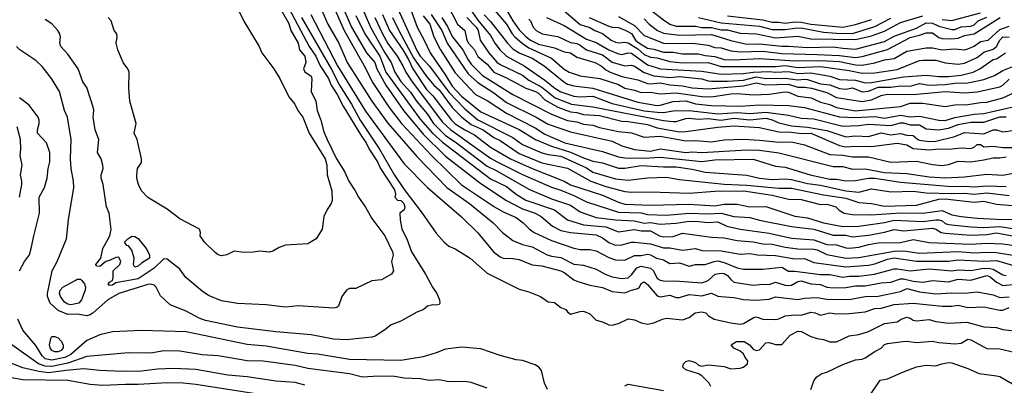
# Model space of a CAD drawing. Header units: metres. Extents: x -51132 to -49532, y -231222 to -229437.
# Tile 480 of 656: x -49804 to -49650, y -230477 to -230420. Entities that reach past the tile are written whole.
import ezdxf

# ---------------------------------------------------------------- set-up
doc = ezdxf.new("R2010")
doc.units = ezdxf.units.M
for name, color, linetype in [('CONTOUR_HALF', 8, 'Continuous'), ('CONTOUR_INDEX', 1, 'Continuous'), ('CONTOUR_INTER', 3, 'Continuous')]:
    doc.layers.add(name, color=color, linetype=linetype)

msp = doc.modelspace()

# ---------------------------------------------------------------- linework, layer by layer
at = {"layer": 'CONTOUR_HALF'}
for points, elevation in [([(-49754.19, -230416.76), (-49752.29, -230421.26), (-49749.91, -230425.26), (-49748.62, -230426.76), (-49748.32, -230427.76), (-49746.92, -230430.26), (-49744.17, -230434.26), (-49741.08, -230437.95), (-49737.58, -230441.33), (-49732.08, -230445.61), (-49728.08, -230448.27), (-49725.58, -230449.56), (-49723.58, -230450.26), (-49722.66, -230450.76), (-49720.91, -230452.26), (-49719.58, -230452.93), (-49718.08, -230453.27), (-49714.08, -230453.64), (-49713.08, -230454.11), (-49712.08, -230454.82), (-49711.08, -230455.21), (-49710.08, -230455.2), (-49708.58, -230454.77), (-49708.08, -230454.79), (-49705.58, -230455.04), (-49703.58, -230455.63), (-49702.58, -230455.63), (-49700.58, -230456.01), (-49698.58, -230455.77), (-49697.58, -230456.08), (-49694.58, -230456.11), (-49691.58, -230456.64), (-49690.08, -230456.55), (-49688.91, -230456.76), (-49686.08, -230456.83), (-49683.08, -230457.35), (-49681.58, -230457.32), (-49680.08, -230457.92), (-49675.08, -230458.62), (-49671.58, -230458.35), (-49670.58, -230458.14), (-49668.58, -230457.39), (-49667.58, -230457.21), (-49664.08, -230457.75), (-49659.08, -230457.73), (-49657.58, -230457.53), (-49653.58, -230457.75), (-49651.58, -230457.64), (-49648.58, -230458.5)], 76.5), ([(-49763.74, -230417.76), (-49762.08, -230420.66), (-49761.73, -230421.76), (-49760.62, -230423.76), (-49760.37, -230424.76), (-49759.56, -230425.76), (-49759.4, -230426.76), (-49759.75, -230427.76), (-49759.58, -230428.19), (-49758.58, -230428.87), (-49758.49, -230429.26), (-49758.57, -230431.26), (-49757.87, -230432.76), (-49757.65, -230434.26), (-49757.04, -230435.76), (-49756.58, -230437.55), (-49756.08, -230438.76), (-49754.61, -230441.76), (-49753.39, -230443.76), (-49752.68, -230445.26), (-49751.7, -230446.76), (-49751.2, -230447.76), (-49750.08, -230449.31), (-49749.08, -230451.1), (-49747.08, -230453.76), (-49745.86, -230456.26), (-49745.79, -230456.76), (-49746.02, -230457.76), (-49745.7, -230459.26), (-49746.01, -230459.76), (-49747.58, -230460.63), (-49749.08, -230460.77), (-49751.58, -230461.99), (-49752.58, -230461.98), (-49753.05, -230462.26), (-49753.79, -230463.26), (-49754.32, -230464.76), (-49754.58, -230464.94), (-49755.08, -230465.03), (-49760.58, -230464.69), (-49762.58, -230464.9), (-49765.58, -230464.51), (-49770.08, -230464.34), (-49772.58, -230463.9), (-49774.58, -230463.06), (-49775.58, -230462.41), (-49778.16, -230460.26), (-49779.08, -230459), (-49781.08, -230457.39), (-49781.58, -230457.38), (-49783.08, -230458.84), (-49785.58, -230460.49), (-49789.08, -230461.11), (-49789.58, -230461.48), (-49790.08, -230461.5), (-49790.24, -230461.26), (-49790.08, -230461.02), (-49789.58, -230460.76), (-49789.46, -230460.26), (-49789.5, -230459.26), (-49788.43, -230458.26), (-49788.3, -230457.76), (-49788.58, -230457.12), (-49789.08, -230457.13), (-49790.08, -230457.64), (-49790.64, -230457.76), (-49791.58, -230458.58), (-49792.08, -230458.51), (-49792.18, -230458.26), (-49791.41, -230457.26), (-49791.11, -230455.76), (-49789.98, -230453.76), (-49789.79, -230452.76), (-49790.1, -230450.26), (-49790.5, -230449.26), (-49791.07, -230445.76), (-49791.36, -230444.76), (-49791.37, -230444.26), (-49791.03, -230443.26), (-49791.08, -230442.76), (-49791.36, -230441.76), (-49791.91, -230440.76), (-49791.72, -230438.76), (-49792.29, -230437.26), (-49792.6, -230435.26), (-49792.5, -230434.26), (-49792.58, -230433.88), (-49793.58, -230430.63), (-49794.2, -230429.76), (-49794.93, -230427.76), (-49796.58, -230425.44), (-49797.63, -230424.26), (-49797.8, -230423.76), (-49797.71, -230422.76), (-49797.83, -230422.26), (-49798.14, -230421.76), (-49799.08, -230420.74), (-49800.08, -230420.07)], 79.5), ([(-49757.09, -230418.26), (-49755.97, -230420.76), (-49754.28, -230423.76), (-49752.93, -230426.76), (-49749.09, -230432.76), (-49746.58, -230436.21), (-49742.08, -230441.42), (-49737.38, -230446.26), (-49733.84, -230448.76), (-49730.14, -230451.76), (-49728.69, -230453.26), (-49727.08, -230454.51), (-49725.58, -230455.15), (-49724.08, -230455.49), (-49721.73, -230456.76), (-49721.08, -230456.97), (-49719.58, -230457.13), (-49717.58, -230458.2), (-49716.08, -230458.37), (-49714.08, -230458.98), (-49712.7, -230459.76), (-49711.58, -230460.18), (-49710.08, -230460.45), (-49709.08, -230460.3), (-49708.58, -230459.87), (-49707.75, -230458.76), (-49707.08, -230458.52), (-49705.58, -230458.81), (-49705.12, -230459.26), (-49704.58, -230460.44), (-49704.08, -230460.7), (-49703.58, -230460.78), (-49701.08, -230460.82), (-49697.58, -230461.08), (-49696.6, -230460.76), (-49695.48, -230459.76), (-49694.58, -230459.62), (-49694.08, -230459.65), (-49693.58, -230459.94), (-49693.08, -230460.61), (-49692.58, -230461.02), (-49689.58, -230461.45), (-49688.08, -230461.29), (-49687.08, -230461.35), (-49686.08, -230460.98), (-49684.58, -230461.48), (-49684.08, -230461.52), (-49683.58, -230461.45), (-49682.58, -230460.91), (-49682.08, -230460.81), (-49680.58, -230461.24), (-49679.08, -230461.37), (-49678.08, -230461.78), (-49677.08, -230461.87), (-49675.08, -230461.85), (-49673.58, -230461.55), (-49672.08, -230461.58), (-49669.58, -230461.09), (-49668.08, -230460.98), (-49666.58, -230460.5), (-49666.08, -230460.48), (-49664.58, -230460.82), (-49663.08, -230460.98), (-49661.58, -230460.73), (-49659.08, -230460.95), (-49657.58, -230460.52), (-49655.58, -230460.7), (-49653.08, -230459.95), (-49652.58, -230460.15), (-49651.58, -230461.01), (-49650.58, -230461.52), (-49648.58, -230461.29)], 77.5), ([(-49750.82, -230417.76), (-49749.33, -230421.26), (-49747.08, -230425.22), (-49746.06, -230426.76), (-49745.51, -230428.26), (-49744.58, -230429.7), (-49743.08, -230431.39), (-49742.12, -230432.76), (-49740.47, -230434.76), (-49739.46, -230436.26), (-49737.58, -230438.12), (-49736.08, -230439.11), (-49731.08, -230442.93), (-49729.58, -230443.63), (-49724.58, -230446.5), (-49721.08, -230448.01), (-49718.08, -230449.02), (-49716.58, -230450.01), (-49714.08, -230450.9), (-49711.08, -230451.3), (-49708.08, -230451.45), (-49706.58, -230451.8), (-49705.58, -230451.7), (-49704.08, -230451.94), (-49701.58, -230451.8), (-49699.58, -230451.5), (-49698.08, -230451.52), (-49696.58, -230451.71), (-49695.08, -230451.58), (-49693.7, -230452.26), (-49691.58, -230452.76), (-49687.08, -230453.38), (-49683.58, -230454.16), (-49680.08, -230454.42), (-49678.08, -230455.14), (-49676.58, -230455.16), (-49675.08, -230455.66), (-49674.58, -230455.71), (-49673.08, -230455.57), (-49671.58, -230455.12), (-49670.08, -230454.89), (-49666.58, -230454.84), (-49664.58, -230454.34), (-49662.08, -230454.82), (-49655.58, -230455.06), (-49653.08, -230454.92), (-49650.58, -230455.02), (-49645.58, -230455.76)], 75.5), ([(-49745.55, -230417.26), (-49742.08, -230424.87), (-49741.58, -230425.78), (-49740.08, -230427.34), (-49737.08, -230431.38), (-49734.58, -230433.98), (-49732.58, -230435.67), (-49727.08, -230438.44), (-49725.58, -230439.54), (-49722.58, -230440.85), (-49721.58, -230441.11), (-49719.58, -230441.37), (-49715.58, -230443.18), (-49714.58, -230443.83), (-49711.08, -230444.87), (-49709.08, -230445.11), (-49706.08, -230444.73), (-49703.08, -230444.62), (-49701.08, -230445.01), (-49694.08, -230445.72), (-49690.58, -230445.89), (-49685.58, -230446.37), (-49683.58, -230446.34), (-49678.58, -230447.4), (-49675.08, -230447.88), (-49673.08, -230448.56), (-49671.08, -230448.72), (-49669.08, -230449.15), (-49664.08, -230448.99), (-49660.58, -230448.08), (-49659.58, -230448.01), (-49655.08, -230448.54), (-49653.58, -230448.39), (-49651.58, -230448.82), (-49649.08, -230449.04)], 73.5), ([(-49728.57, -230417.76), (-49727.08, -230420.26), (-49726.08, -230421.68), (-49725.02, -230422.76), (-49724.35, -230423.26), (-49723.08, -230423.88), (-49720.58, -230424.46), (-49719.08, -230425.09), (-49718.08, -230425.23), (-49717.08, -230425.94), (-49714.29, -230426.76), (-49713.31, -230427.26), (-49712.58, -230427.87), (-49711.87, -230428.26), (-49710.08, -230428.94), (-49707.58, -230429.45), (-49706.08, -230430), (-49705.58, -230430.07), (-49704.08, -230429.91), (-49702.58, -230430.25), (-49700.58, -230430.39), (-49699.08, -230430.69), (-49696.58, -230430.85), (-49691.08, -230430.39), (-49689.08, -230429.94), (-49687.58, -230430.21), (-49684.08, -230430.15), (-49682.58, -230430.61), (-49681.58, -230430.58), (-49680.47, -230430.76), (-49678.08, -230431.45), (-49676.58, -230432.23), (-49672.58, -230432.83), (-49671.08, -230432.58), (-49669.58, -230431.91), (-49668.58, -230431.68), (-49664.58, -230431.76), (-49659.58, -230431.26), (-49656.58, -230431.49), (-49654.58, -230431.35), (-49651.08, -230430.53), (-49650.58, -230430.31), (-49649.58, -230429.35)], 68.5), ([(-49760.08, -230419.76), (-49755.46, -230427.76), (-49754.17, -230430.26), (-49752.3, -230433.26), (-49750.94, -230435.76), (-49747.9, -230440.26), (-49745.58, -230444.34), (-49744.08, -230446.56), (-49741.24, -230450.26), (-49739.08, -230453.36), (-49737.83, -230454.76), (-49737.08, -230455.4), (-49736.08, -230455.8), (-49733.75, -230457.26), (-49731.08, -230459.6), (-49726.08, -230462.07), (-49724.58, -230462.49), (-49722.77, -230463.26), (-49721.58, -230464.08), (-49720.58, -230464.19), (-49719.58, -230464.96), (-49718.84, -230465.26), (-49718.58, -230465.64), (-49718.08, -230466), (-49716.58, -230465.56), (-49716.08, -230465.54), (-49715.08, -230465.94), (-49714.08, -230466.94), (-49713.08, -230467.17), (-49712.08, -230467.63), (-49711.58, -230467.7), (-49710.58, -230467.44), (-49709.08, -230466.73), (-49708.08, -230466.87), (-49707.08, -230467.32), (-49706.08, -230467.55), (-49705.08, -230467.36), (-49703.73, -230466.76), (-49703.08, -230466.64), (-49700.58, -230466.9), (-49699.58, -230466.51), (-49698.62, -230465.76), (-49697.58, -230465.63), (-49696.98, -230465.76), (-49696.55, -230466.26), (-49695.64, -230466.76), (-49693.08, -230467.35), (-49691.58, -230467.53), (-49691.08, -230467.47), (-49689.58, -230466.54), (-49689.08, -230466.4), (-49688.08, -230466.76), (-49686.08, -230466.8), (-49685.58, -230466.7), (-49684.58, -230466.23), (-49683.08, -230466.08), (-49682.08, -230466.16), (-49680.58, -230465.67), (-49679.9, -230465.76), (-49679.08, -230466.14), (-49677.58, -230465.8), (-49676.58, -230465.94), (-49674.58, -230465.87), (-49672.08, -230465.61), (-49670.58, -230465.12), (-49669.58, -230465.05), (-49667.58, -230464.46), (-49664.58, -230464.3), (-49660.08, -230464.75), (-49658.58, -230464.75), (-49657.58, -230464.57), (-49656.08, -230464.94), (-49653.58, -230464.86), (-49651.08, -230465.39), (-49650.58, -230465.38), (-49649.58, -230464.94)], 78.5), ([(-49747.43, -230419.26), (-49746.32, -230421.76), (-49744.28, -230424.76), (-49743.37, -230426.26), (-49742.71, -230427.76), (-49740.58, -230430.97), (-49739.58, -230431.97), (-49736.67, -230435.76), (-49736.08, -230436.32), (-49734.58, -230437.26), (-49733.08, -230438.01), (-49730.58, -230439.94), (-49727.44, -230441.76), (-49724.08, -230443.29), (-49719.08, -230445.25), (-49718.08, -230445.82), (-49713.08, -230447.44), (-49710.58, -230448.52), (-49709.58, -230448.83), (-49705.58, -230448.99), (-49699.58, -230448.85), (-49695.58, -230449.09), (-49694.08, -230448.84), (-49692.08, -230448.83), (-49690.08, -230449.26), (-49687.58, -230449.18), (-49683.08, -230450.69), (-49681.08, -230450.95), (-49678.58, -230451.73), (-49675.58, -230452.3), (-49673.08, -230452.29), (-49669.08, -230451.72), (-49667.58, -230451.33), (-49663.08, -230451.56), (-49661.08, -230451.26), (-49660.58, -230451.26), (-49660.08, -230451.44), (-49659.58, -230451.83), (-49659.08, -230452.03), (-49655.58, -230452.38), (-49653.58, -230452.47), (-49651.08, -230452.34), (-49649.08, -230452.61)], 74.5), ([(-49741.08, -230419.45), (-49740.06, -230420.76), (-49739.43, -230422.76), (-49738.39, -230424.76), (-49736.08, -230428.37), (-49732.93, -230431.76), (-49731.08, -230432.7), (-49728.08, -230434.65), (-49723.58, -230436.94), (-49722.08, -230437.91), (-49718.97, -230439.26), (-49713.08, -230440.62), (-49710.58, -230441.44), (-49709.58, -230441.59), (-49706.58, -230441.69), (-49704.08, -230441.52), (-49697.58, -230442.17), (-49695.58, -230441.94), (-49689.58, -230441.84), (-49686.08, -230442.89), (-49684.58, -230443.08), (-49680.67, -230444.26), (-49677.58, -230444.94), (-49676.58, -230444.94), (-49675.08, -230445.18), (-49673.58, -230445.17), (-49671.58, -230444.8), (-49670.58, -230444.79), (-49666.58, -230445.4), (-49658.58, -230446.11), (-49656.58, -230446.04), (-49655.08, -230446.15), (-49653.08, -230446), (-49650.08, -230446.08)], 72.5), ([(-49738.2, -230419.76), (-49737.25, -230421.26), (-49736.58, -230422.68), (-49734.92, -230424.76), (-49734.08, -230426.34), (-49733.58, -230427.01), (-49731.84, -230428.76), (-49727.08, -230431.72), (-49721.08, -230434.81), (-49718.58, -230435.8), (-49717.08, -230436.02), (-49716.08, -230436.35), (-49714.58, -230436.51), (-49713.58, -230436.91), (-49710.58, -230437.53), (-49708.58, -230437.7), (-49706.58, -230438.37), (-49704.08, -230438.22), (-49700.08, -230438.95), (-49698.58, -230438.89), (-49696.08, -230439.13), (-49694.08, -230438.82), (-49691.08, -230438.71), (-49688.58, -230438.84), (-49685.58, -230439.18), (-49683.58, -230439.13), (-49681.58, -230439.59), (-49677.58, -230441.12), (-49675.58, -230441.21), (-49674.08, -230441.47), (-49671.58, -230441.48), (-49668.08, -230442.28), (-49664.08, -230442.14), (-49661.58, -230442.66), (-49660.08, -230442.82), (-49659.08, -230442.68), (-49657.58, -230442.16), (-49655.58, -230442.22), (-49653.58, -230441.95), (-49652.08, -230441.61), (-49651.08, -230441.62), (-49650.08, -230441.45)], 71.5), ([(-49734.26, -230419.76), (-49732.81, -230421.26), (-49732.5, -230421.76), (-49732.18, -230423.26), (-49730.83, -230425.26), (-49729.58, -230426.72), (-49729.08, -230427.05), (-49725.58, -230428.74), (-49724.58, -230429.5), (-49722.58, -230430.6), (-49720.49, -230432.26), (-49717.92, -230433.26), (-49714.58, -230433.68), (-49703.58, -230435.78), (-49702.08, -230435.94), (-49701.58, -230435.96), (-49700.08, -230435.47), (-49699.58, -230435.45), (-49698.08, -230435.61), (-49696.58, -230435.5), (-49694.58, -230435.73), (-49692.58, -230435.43), (-49690.08, -230435.7), (-49687.58, -230435.41), (-49686.58, -230435.69), (-49685.58, -230436.15), (-49683.58, -230436.61), (-49681.08, -230436.83), (-49678.08, -230437.35), (-49675.08, -230438.36), (-49673.58, -230438.18), (-49671.58, -230438.28), (-49669.58, -230437.72), (-49668.08, -230438.02), (-49666.58, -230437.8), (-49665.58, -230438.08), (-49664.58, -230438.13), (-49663.89, -230438.76), (-49663.58, -230438.88), (-49662.08, -230439.06), (-49661.08, -230439.02), (-49658.08, -230438.28), (-49656.58, -230437.66), (-49653.58, -230437.86), (-49652.08, -230437.25), (-49651.58, -230437.26), (-49650.58, -230437.58), (-49649.08, -230437.35)], 70.5), ([(-49731.58, -230419.33), (-49730.58, -230420.36), (-49727.9, -230423.76), (-49727.08, -230424.6), (-49726.08, -230425.23), (-49724.08, -230426.09), (-49722.19, -230427.26), (-49719.15, -230429.76), (-49718.58, -230430.11), (-49717.58, -230430.41), (-49714.58, -230430.77), (-49707.58, -230432.92), (-49704.58, -230433.43), (-49704.08, -230433.4), (-49702.08, -230432.85), (-49700.08, -230432.72), (-49698.58, -230433.21), (-49696.08, -230433.46), (-49691.58, -230433.56), (-49688.58, -230433.34), (-49684.08, -230433.48), (-49681.58, -230433.76), (-49676.08, -230435.23), (-49673.58, -230435.34), (-49670.58, -230435.18), (-49669.08, -230435.42), (-49666.58, -230434.94), (-49665.08, -230435.21), (-49663.58, -230435.13), (-49660.58, -230435.74), (-49659.58, -230435.78), (-49658.08, -230435.35), (-49655.08, -230434.81), (-49653.58, -230434.72), (-49648.58, -230433.54)], 69.5), ([(-49721.82, -230419.76), (-49719.08, -230421), (-49715.58, -230423.09), (-49714.08, -230423.61), (-49712.08, -230424.79), (-49710.58, -230425.39), (-49710.08, -230425.5), (-49709.08, -230425.24), (-49708.58, -230425.3), (-49706.08, -230427.1), (-49704.05, -230427.76), (-49697.58, -230428.1), (-49694.58, -230428.58), (-49691.08, -230428.49), (-49689.58, -230428.24), (-49687.08, -230428.16), (-49686.08, -230428.27), (-49684.08, -230428.17), (-49682.58, -230428.49), (-49680.58, -230428.36), (-49677.58, -230428.89), (-49676.08, -230429.42), (-49673.58, -230429.49), (-49672.08, -230429.91), (-49671.08, -230429.85), (-49666.08, -230428.96), (-49662.58, -230428.72), (-49660.58, -230428.94), (-49659.08, -230428.93), (-49657.08, -230428.72), (-49655.22, -230428.26), (-49654.16, -230427.76), (-49652.08, -230426.3), (-49651.58, -230426.17), (-49650.19, -230425.26)], 67.5), ([(-49715.16, -230419.76), (-49712.08, -230421.09), (-49711.58, -230421.25), (-49710.58, -230421.27), (-49709.43, -230421.76), (-49708.58, -230422.25), (-49707.93, -230423.26), (-49707.58, -230423.6), (-49706.08, -230424.53), (-49705.08, -230424.67), (-49703.58, -230425.16), (-49702.08, -230425.13), (-49700.58, -230425.39), (-49698.08, -230425.39), (-49697.08, -230425.66), (-49695.58, -230425.81), (-49694.08, -230426.29), (-49692.58, -230426.33), (-49688.58, -230426.11), (-49683.08, -230426.49), (-49679.08, -230426.45), (-49676.08, -230426.62), (-49673.58, -230427.11), (-49672.58, -230427.16), (-49670.58, -230426.81), (-49669.08, -230426.33), (-49667.58, -230426.13), (-49665.58, -230425), (-49662.58, -230424.44), (-49661.58, -230424.44), (-49660.08, -230424.78), (-49658.08, -230424.64), (-49656.58, -230424.75), (-49656.08, -230424.6), (-49655.08, -230424.22), (-49654.08, -230423.47), (-49652.86, -230423.26), (-49651.08, -230421.61), (-49649.58, -230421.06)], 66.5), ([(-49706.58, -230419.94), (-49705.83, -230420.76), (-49704.53, -230421.76), (-49703.58, -230422.18), (-49701.08, -230422.49), (-49696.08, -230422.41), (-49693.08, -230423.33), (-49690.58, -230423.89), (-49688.58, -230423.83), (-49685.08, -230424.23), (-49684.08, -230424.19), (-49681.08, -230424.4), (-49677.08, -230424.31), (-49675.58, -230424.54), (-49673.58, -230424.65), (-49669.08, -230423.47), (-49667.58, -230422.62), (-49664.08, -230421.4), (-49662.58, -230420.58), (-49661.58, -230420.6), (-49660.58, -230421.07), (-49658.58, -230421.6), (-49658.08, -230421.58), (-49657.08, -230421.2), (-49655.58, -230421.1), (-49655.08, -230420.86), (-49654.42, -230420.26), (-49653.08, -230419.7)], 65.5), ([(-49698.12, -230419.76), (-49694.58, -230420.56), (-49688.58, -230421.06), (-49686.58, -230421.58), (-49684.58, -230421.61), (-49683.08, -230421.38), (-49682.08, -230421.37), (-49678.58, -230422.02), (-49676.58, -230422.2), (-49674.08, -230422.24), (-49670.58, -230421.14), (-49668.08, -230419.83)], 64.5), ([(-49804.1, -230459.26), (-49803.34, -230457.76), (-49802.57, -230456.76), (-49802.27, -230455.76), (-49801.89, -230453.76), (-49800.99, -230450.26), (-49801.05, -230447.76), (-49800.2, -230446.26), (-49799.77, -230444.76), (-49799.61, -230443.26), (-49799.37, -230442.26), (-49799.38, -230440.76), (-49799.9, -230439.26), (-49801.28, -230437.76), (-49801.32, -230437.26), (-49801.05, -230436.26), (-49801.03, -230435.76), (-49801.18, -230435.26), (-49802.58, -230433.38), (-49804.12, -230432.26)], 78.5), ([(-49795.44, -230460.76), (-49795.08, -230460.55), (-49794.58, -230460.54), (-49794.35, -230460.76), (-49793.97, -230461.26), (-49793.8, -230461.76), (-49793.88, -230462.26), (-49794.43, -230463.76), (-49794.82, -230464.26), (-49796.08, -230464.52), (-49796.58, -230464.44), (-49797.08, -230464.14), (-49797.73, -230463.26), (-49797.85, -230462.76), (-49797.75, -230462.26), (-49797.33, -230461.76), (-49795.44, -230460.76)], 79.5), ([(-49721.7, -230477.76), (-49722.17, -230476.76), (-49722.63, -230474.76), (-49723.01, -230474.26), (-49723.58, -230473.87), (-49725.58, -230473.21), (-49726.58, -230473.09), (-49729.08, -230472.46), (-49732.08, -230471.38), (-49735.08, -230471.15), (-49737.58, -230471.43), (-49739.08, -230472.03), (-49741.08, -230472.64), (-49744.58, -230473.24), (-49752.58, -230473.07), (-49757.58, -230472.24), (-49759.08, -230472.14), (-49765.58, -230470.99), (-49768.58, -230470.73), (-49778.08, -230468.73), (-49785.08, -230468.52), (-49789.58, -230468.72), (-49791.58, -230469.21), (-49793.58, -230470.1), (-49796.08, -230472.26), (-49797.04, -230472.76), (-49799.08, -230473.18), (-49800.08, -230472.94), (-49800.58, -230472.49), (-49801.58, -230470.87), (-49803.58, -230468.5), (-49804.39, -230466.76)], 78.5), ([(-49680.56, -230477.76), (-49680.07, -230476.26), (-49679.64, -230475.76), (-49678.85, -230475.26), (-49678.08, -230475.03), (-49675.58, -230473.83), (-49673.58, -230473.12), (-49672.58, -230473), (-49672.08, -230472.81), (-49670.58, -230471.79), (-49669.58, -230471.27), (-49669.08, -230470.73), (-49668.58, -230470.57), (-49666.18, -230470.26)], 79.5), ([(-49666.18, -230470.26), (-49665.58, -230470.19), (-49664.08, -230470.42), (-49661.58, -230470.19), (-49660.58, -230470.43), (-49658.08, -230470.61), (-49657.08, -230470.49), (-49656.08, -230469.88), (-49655.58, -230469.99), (-49653.08, -230471.33), (-49651.08, -230471.42), (-49646.58, -230472.42)], 79.5), ([(-49759.58, -230477.08), (-49761.08, -230476.67), (-49764.08, -230476.44), (-49768.58, -230475.78), (-49771.58, -230475.51), (-49776.58, -230474.63), (-49780.08, -230474.45), (-49782.58, -230474.56), (-49785.08, -230474.86), (-49788.08, -230474.91), (-49791.58, -230474.79), (-49794.08, -230474.53), (-49796.85, -230474.76), (-49799.58, -230475.15), (-49801.08, -230474.95), (-49803.58, -230474.34), (-49805.58, -230473.6)], 77.5)]:
    msp.add_lwpolyline(points, dxfattribs=dict(at, elevation=elevation))
at = {"layer": 'CONTOUR_INDEX'}
for points, elevation in [([(-49770.62, -230417.26), (-49769.08, -230420.29), (-49766.67, -230424.26), (-49766.26, -230425.26), (-49764.38, -230427.76), (-49763.49, -230429.26), (-49762.08, -230432.1), (-49761.13, -230433.26), (-49760.67, -230434.26), (-49759.88, -230435.26), (-49758.86, -230437.76), (-49756.41, -230441.76), (-49756.12, -230442.76), (-49756.06, -230444.26), (-49755.37, -230446.76), (-49755.28, -230448.26), (-49755.44, -230448.76), (-49756.08, -230449.67), (-49756.62, -230450.76), (-49756.87, -230452.76), (-49757.79, -230454.26), (-49759.08, -230455), (-49762.58, -230455.25), (-49763.58, -230455.6), (-49764.58, -230456.18), (-49765.08, -230456.3), (-49766.58, -230456.17), (-49767.58, -230456.32), (-49769.08, -230456.35), (-49770.58, -230456.19), (-49771.75, -230456.76), (-49772.58, -230456.87), (-49773.08, -230456.72), (-49773.58, -230456.35), (-49775.22, -230454.76), (-49775.9, -230453.76), (-49775.87, -230453.26), (-49776, -230452.76), (-49779.08, -230451.11), (-49781.08, -230449.63), (-49784.08, -230447.82), (-49785.08, -230446.76), (-49785.53, -230445.76), (-49785.79, -230444.76), (-49785.8, -230444.26), (-49785.69, -230443.26), (-49785.08, -230442.32), (-49785.07, -230441.76), (-49785.73, -230438.76), (-49786.2, -230437.76), (-49785.89, -230436.26), (-49786.89, -230432.76), (-49787.04, -230430.76), (-49786.98, -230428.26), (-49787.17, -230427.76), (-49787.91, -230426.76), (-49788.78, -230424.76), (-49789.01, -230423.76), (-49788.85, -230422.76), (-49788.93, -230422.26), (-49789.31, -230421.76), (-49789.81, -230420.26), (-49790.25, -230419.76)], 80), ([(-49733.84, -230418.26), (-49732.58, -230420.13), (-49730.58, -230422.56), (-49729.89, -230423.76), (-49729.08, -230424.81), (-49728.07, -230425.76), (-49725.3, -230427.26), (-49722.08, -230429.52), (-49720.54, -230430.76), (-49719.58, -230431.31), (-49717.58, -230432.01), (-49716.58, -230432.13), (-49714.58, -230432.02), (-49711.58, -230433.13), (-49706.58, -230434.28), (-49704.58, -230434.51), (-49703.58, -230434.56), (-49702.08, -230434.3), (-49699.58, -230434.25), (-49695.08, -230434.77), (-49692.08, -230434.54), (-49690.08, -230434.68), (-49687.58, -230434.49), (-49684.08, -230434.94), (-49682.08, -230435.42), (-49680.08, -230435.53), (-49675.58, -230436.7), (-49673.08, -230436.59), (-49671.58, -230436.34), (-49668.08, -230436.55), (-49666.58, -230436.17), (-49666.08, -230436.18), (-49665.08, -230436.48), (-49663.58, -230436.45), (-49662.58, -230437.09), (-49660.58, -230437.27), (-49659.08, -230436.99), (-49657.58, -230436.44), (-49655.58, -230436.04), (-49653.58, -230436.05), (-49651.08, -230435.23), (-49650.08, -230435.22)], 70), ([(-49748.63, -230419.76), (-49747.46, -230422.26), (-49746.58, -230423.8), (-49745.15, -230425.76), (-49744.25, -230427.26), (-49743.81, -230428.26), (-49742.82, -230429.76), (-49738.08, -230436.04), (-49736.75, -230437.26), (-49730.58, -230441.66), (-49729.56, -230442.26), (-49725.58, -230444.19), (-49721.08, -230446.17), (-49719.58, -230446.65), (-49717.58, -230447.5), (-49715.58, -230448.46), (-49710.58, -230450.07), (-49707.08, -230450.2), (-49706.08, -230450.46), (-49703.08, -230450.56), (-49699.58, -230450.22), (-49696.58, -230450.35), (-49694.58, -230450.25), (-49692.58, -230450.76), (-49690.08, -230450.91), (-49688.58, -230451.33), (-49683.58, -230452.31), (-49680.08, -230452.73), (-49677.08, -230453.67), (-49675.08, -230453.69), (-49674.08, -230453.93), (-49671.58, -230453.68), (-49669.08, -230453.22), (-49667.58, -230452.81), (-49666.08, -230453), (-49661.58, -230452.56), (-49661.08, -230452.73), (-49660.23, -230453.26), (-49659.58, -230453.37), (-49655.58, -230453.65), (-49653.08, -230453.57), (-49651.58, -230453.33), (-49649.08, -230453.76)], 75), ([(-49705.58, -230418.54), (-49703.58, -230420.12), (-49702.57, -230420.76), (-49701.58, -230421.11), (-49698.58, -230421.08), (-49697.58, -230421.31), (-49696.08, -230421.3), (-49694.58, -230421.66), (-49693.58, -230421.68), (-49691.58, -230422.17), (-49689.04, -230422.26), (-49686.08, -230422.9), (-49682.58, -230422.65), (-49680.58, -230423.06), (-49673.58, -230423.16), (-49671.08, -230422.57), (-49669.08, -230421.86), (-49666.58, -230420.5), (-49663.08, -230419.48)], 65), ([(-49660.08, -230420.05), (-49658.58, -230420.18), (-49654.08, -230418.99)], 65), ([(-49787.17, -230454.26), (-49786.58, -230453.84), (-49786.08, -230453.87), (-49785.58, -230454.21), (-49784.32, -230455.76), (-49783.82, -230456.76), (-49783.82, -230457.26), (-49785.08, -230458.03), (-49785.58, -230458.51), (-49786.08, -230458.65), (-49786.29, -230458.26), (-49786.18, -230457.26), (-49786.58, -230456.02), (-49787.08, -230455.33), (-49787.36, -230455.26), (-49787.73, -230454.76), (-49787.17, -230454.26)], 80), ([(-49671.58, -230478.99), (-49669.74, -230476.26), (-49668.58, -230476.08), (-49666.08, -230474.96), (-49664.08, -230474.22), (-49662.58, -230473.92), (-49661.08, -230474.04), (-49660.1, -230473.76)], 80), ([(-49660.1, -230473.76), (-49659.08, -230473.53), (-49658.58, -230473.56), (-49656.08, -230474.45), (-49654.29, -230475.26), (-49651.58, -230475.58), (-49651.08, -230475.73), (-49649.08, -230476.84)], 80)]:
    msp.add_lwpolyline(points, dxfattribs=dict(at, elevation=elevation))
at = {"layer": 'CONTOUR_INTER'}
for points, elevation in [([(-49756.29, -230415.26), (-49753.4, -230421.76), (-49750.08, -230427.63), (-49749.04, -230429.76), (-49746.38, -230433.76), (-49744.45, -230436.26), (-49739.77, -230441.26), (-49735.08, -230445.8), (-49729.95, -230449.26), (-49728.58, -230450.06), (-49726.58, -230450.9), (-49725.48, -230451.76), (-49724.49, -230452.76), (-49723.75, -230453.26), (-49721.08, -230454.49), (-49717.58, -230455.69), (-49716.58, -230455.93), (-49715.08, -230455.93), (-49714.08, -230456.12), (-49712.08, -230457.17), (-49711.08, -230457.52), (-49709.58, -230457.55), (-49708.08, -230456.83), (-49707.08, -230456.83), (-49706.08, -230456.65), (-49705.58, -230456.75), (-49704.66, -230457.26), (-49703.58, -230457.54), (-49702.58, -230458.09), (-49701.08, -230458), (-49699.58, -230458.5), (-49698.58, -230458.23), (-49697.08, -230458.25), (-49695.67, -230457.76), (-49695.08, -230457.68), (-49694.08, -230457.91), (-49692.08, -230458.77), (-49691.08, -230459), (-49688.08, -230458.98), (-49685.08, -230458.64), (-49684.08, -230459.28), (-49683.08, -230459.28), (-49679.08, -230459.78), (-49677.58, -230459.83), (-49675.58, -230460.21), (-49674.58, -230460.04), (-49673.08, -230460.06), (-49670.62, -230459.76), (-49667.58, -230458.93), (-49667.08, -230458.91), (-49665.08, -230459.26), (-49662.08, -230458.92), (-49658.58, -230459.25), (-49657.58, -230459.1), (-49655.58, -230459.19), (-49653.58, -230458.82), (-49652.58, -230458.85), (-49652.08, -230458.97), (-49650.58, -230459.84), (-49650.08, -230459.95)], 77), ([(-49763.35, -230415.76), (-49758.86, -230424.26), (-49757.86, -230425.76), (-49757.19, -230427.26), (-49755.86, -230429.26), (-49755.44, -230430.26), (-49754.49, -230431.76), (-49753.58, -230433.57), (-49750.73, -230438.26), (-49750, -230439.26), (-49749.52, -230440.26), (-49748.2, -230442.26), (-49747.73, -230443.26), (-49745.58, -230446.59), (-49745.43, -230447.26), (-49745.5, -230447.76), (-49745.08, -230448.19), (-49744.58, -230448.25), (-49744.09, -230448.76), (-49743.94, -230449.26), (-49744.08, -230449.71), (-49744.74, -230450.26), (-49744.7, -230451.26), (-49744.44, -230452.76), (-49743.65, -230454.26), (-49742.89, -230456.26), (-49740.73, -230459.76), (-49739.65, -230461.76), (-49738.94, -230462.76), (-49738.55, -230463.76), (-49738.48, -230464.26), (-49738.58, -230464.46), (-49739.08, -230464.58), (-49739.58, -230464.53), (-49740.4, -230464.76), (-49741.08, -230465.3), (-49742.08, -230465.67), (-49744.58, -230467.08), (-49746.08, -230467.63), (-49747.08, -230468.45), (-49748.58, -230469.43), (-49749.08, -230469.58), (-49753.08, -230470), (-49755.08, -230469.88), (-49758.58, -230469.19), (-49764.08, -230468.77), (-49770.08, -230468.01), (-49775.08, -230466.98), (-49776.08, -230466.63), (-49778.08, -230465.54), (-49780.58, -230464.56), (-49782.08, -230463.11), (-49782.79, -230461.76), (-49783.08, -230461.45), (-49783.58, -230461.32), (-49784.08, -230461.37), (-49788.58, -230462.78), (-49790.34, -230463.76), (-49792.61, -230465.76), (-49793.08, -230466.1), (-49793.58, -230466.26), (-49795.08, -230466.01), (-49796.58, -230466.03), (-49798.08, -230465.43), (-49799.3, -230464.26), (-49799.73, -230463.26), (-49799.73, -230462.76), (-49799, -230459.26), (-49798.24, -230457.76), (-49796.77, -230454.26), (-49796.45, -230451.26), (-49795.62, -230446.26), (-49795.66, -230445.26), (-49796.06, -230443.26), (-49796.17, -230441.76), (-49796.05, -230438.76), (-49796.61, -230435.26), (-49797.09, -230434.26), (-49797.84, -230431.26), (-49799.09, -230429.26), (-49800.58, -230427.35), (-49801.58, -230426.42), (-49804.07, -230424.76), (-49804.58, -230424.27)], 79), ([(-49743.08, -230418.4), (-49742.04, -230421.26), (-49740.91, -230423.26), (-49740, -230425.26), (-49737.58, -230428.73), (-49736.58, -230430.43), (-49735.08, -230432), (-49732.08, -230434.44), (-49726.08, -230437.21), (-49723.53, -230438.76), (-49721.08, -230439.81), (-49718.08, -230440.72), (-49716.08, -230441.61), (-49714.58, -230442.13), (-49713.08, -230442.39), (-49710.58, -230443.23), (-49709.58, -230443.25), (-49707.08, -230442.79), (-49703.58, -230443.04), (-49701.58, -230443.02), (-49699.08, -230443.36), (-49697.08, -230443.85), (-49690.58, -230444.31), (-49688.58, -230444.78), (-49686.58, -230444.98), (-49684.58, -230444.9), (-49683.58, -230444.98), (-49681.08, -230445.62), (-49679.08, -230445.88), (-49675.08, -230446.78), (-49673.08, -230446.97), (-49671.08, -230446.45), (-49668.08, -230446.92), (-49664.58, -230446.8), (-49662.58, -230447.05), (-49658.58, -230447.18), (-49656.58, -230447.12), (-49655.08, -230447.29), (-49653.08, -230447.08), (-49649.58, -230447.47)], 73), ([(-49737.27, -230417.76), (-49735.73, -230420.76), (-49734.59, -230421.76), (-49734.27, -230423.26), (-49733.99, -230423.76), (-49733.1, -230424.76), (-49732.58, -230425.79), (-49731.08, -230427.01), (-49730.05, -230428.26), (-49728.08, -230429.13), (-49725.08, -230430.74), (-49723.53, -230431.26), (-49723.08, -230431.54), (-49722.08, -230432.57), (-49720.08, -230433.72), (-49718.08, -230434.45), (-49717.08, -230434.56), (-49716.08, -230434.85), (-49713.58, -230434.99), (-49710.08, -230435.91), (-49709.08, -230435.96), (-49706.08, -230436.42), (-49704.58, -230436.95), (-49701.08, -230437.54), (-49700.08, -230437.52), (-49695.08, -230436.82), (-49692.58, -230436.63), (-49688.58, -230436.87), (-49685.58, -230437.55), (-49683.58, -230437.6), (-49682.08, -230437.81), (-49680.58, -230437.79), (-49676.08, -230439.68), (-49675.08, -230439.89), (-49673.58, -230439.79), (-49671.08, -230439.87), (-49667.08, -230439.32), (-49665.58, -230439.6), (-49664.58, -230440.15), (-49662.08, -230440.38), (-49660.58, -230440.21), (-49659.08, -230440.28), (-49657.08, -230440.08), (-49655.58, -230440.14), (-49655.08, -230439.95), (-49654.58, -230439.56), (-49654.08, -230439.56), (-49653.58, -230439.88), (-49652.08, -230439.82), (-49650.58, -230440.01), (-49648.58, -230439.98)], 71), ([(-49730.19, -230418.26), (-49728.08, -230420.76), (-49727.22, -230422.26), (-49726.8, -230422.76), (-49725.62, -230423.76), (-49724.58, -230424.44), (-49721.08, -230426.09), (-49719.08, -230427.79), (-49718.32, -230428.26), (-49716.58, -230428.85), (-49713.49, -230429.26), (-49710.58, -230430.19), (-49709.58, -230430.76), (-49708.08, -230431.04), (-49707.08, -230431.43), (-49705.58, -230431.4), (-49704.08, -230431.64), (-49701.58, -230431.46), (-49697.58, -230432.07), (-49696.08, -230432.12), (-49693.08, -230431.65), (-49692.08, -230431.61), (-49689.58, -230431.79), (-49687.08, -230431.7), (-49684.58, -230431.32), (-49684.08, -230431.36), (-49682.58, -230432.01), (-49680.53, -230432.26), (-49679.08, -230432.92), (-49677.58, -230433.32), (-49676.58, -230433.76), (-49673.58, -230434.3), (-49666.58, -230433.62), (-49665.08, -230433.11), (-49663.08, -230433.09), (-49659.58, -230433.63), (-49658.08, -230433.35), (-49656.08, -230433.32), (-49654.08, -230432.98), (-49653.08, -230432.95), (-49650.6, -230432.26), (-49648.08, -230431.12)], 69), ([(-49758.65, -230419.26), (-49754.47, -230427.26), (-49750.08, -230434.34), (-49744.08, -230442.55), (-49740.42, -230446.26), (-49735.08, -230450.84), (-49732.58, -230453.32), (-49730.1, -230456.26), (-49729.08, -230457.04), (-49728.58, -230457.27), (-49727.08, -230457.3), (-49726.08, -230457.48), (-49724.08, -230458.3), (-49722.58, -230458.47), (-49719.58, -230459.25), (-49719.08, -230459.49), (-49717.58, -230460.63), (-49717.08, -230460.84), (-49715.08, -230461.48), (-49713.08, -230461.83), (-49711.58, -230462.48), (-49709.58, -230462.65), (-49708.58, -230462.23), (-49707.58, -230461.98), (-49707.33, -230461.76), (-49707.08, -230461.23), (-49706.58, -230460.95), (-49706.08, -230461.36), (-49704.58, -230463.11), (-49704.08, -230463.3), (-49702.58, -230463.02), (-49701.58, -230463.41), (-49701.08, -230463.41), (-49699.58, -230462.94), (-49697.58, -230463.14), (-49696.08, -230462.72), (-49695.08, -230463.17), (-49694.58, -230463.26), (-49692.58, -230463.38), (-49691.08, -230463.7), (-49689.08, -230463.81), (-49687.08, -230463.63), (-49686.08, -230463.29), (-49682.58, -230463.71), (-49681.58, -230463.48), (-49679.58, -230463.41), (-49678.08, -230463.66), (-49674.58, -230463.7), (-49672.08, -230463.24), (-49670.08, -230463.17), (-49666.58, -230462.48), (-49665.58, -230462), (-49663.58, -230462.53), (-49661.08, -230462.8), (-49658.58, -230462.64), (-49656.58, -230462.72), (-49654.58, -230462.49), (-49652.08, -230462.97), (-49651.08, -230463.39), (-49649.58, -230463.31)], 78), ([(-49751.58, -230419.43), (-49750.19, -230422.26), (-49747.86, -230425.76), (-49746.91, -230428.26), (-49741.58, -230435.57), (-49739.65, -230437.76), (-49738.08, -230439.17), (-49730.58, -230444.91), (-49728.08, -230446.09), (-49726.58, -230447.27), (-49725.08, -230448.2), (-49720.58, -230449.74), (-49718.55, -230451.26), (-49716.08, -230452.07), (-49712.58, -230452.36), (-49710.58, -230453.14), (-49708.08, -230452.81), (-49707.08, -230452.98), (-49705.58, -230453.01), (-49704.19, -230453.76), (-49703.58, -230453.93), (-49702.08, -230453.89), (-49700.58, -230453.35), (-49696.08, -230453.98), (-49694.08, -230454.1), (-49692.08, -230454.5), (-49689.58, -230454.7), (-49688.08, -230455), (-49686.58, -230455.1), (-49684.58, -230455.55), (-49682.58, -230455.78), (-49680.08, -230455.86), (-49679.58, -230455.95), (-49678.08, -230456.7), (-49675.08, -230457.24), (-49673.08, -230457.14), (-49667.58, -230456.16), (-49666.08, -230456.14), (-49663.58, -230456.48), (-49657.58, -230456.24), (-49655.08, -230456.43), (-49653.08, -230456.31), (-49651.58, -230456.38), (-49643.58, -230457.65)], 76), ([(-49745.86, -230419.76), (-49744.91, -230421.76), (-49742.58, -230426), (-49740.66, -230428.76), (-49739.4, -230430.26), (-49738.58, -230431.03), (-49736.55, -230433.76), (-49735.04, -230435.26), (-49733.58, -230436.43), (-49731.7, -230437.26), (-49730.08, -230438.42), (-49729.08, -230438.93), (-49726.08, -230440.93), (-49722.58, -230442.39), (-49718.58, -230443.23), (-49714.91, -230445.26), (-49712.58, -230446.07), (-49709.58, -230446.84), (-49708.58, -230446.96), (-49705.58, -230446.91), (-49699.58, -230447.13), (-49695.58, -230446.8), (-49691.01, -230446.76), (-49686.58, -230447.43), (-49684.08, -230448.05), (-49682.08, -230448.13), (-49679.08, -230448.88), (-49678.08, -230448.82), (-49676.67, -230449.26), (-49676.16, -230449.76), (-49675.35, -230450.26), (-49674.08, -230450.43), (-49671.08, -230450.52), (-49666.58, -230450.19), (-49663.08, -230450.22), (-49660.08, -230449.83), (-49658.58, -230450.48), (-49657.08, -230450.77), (-49654.58, -230451.04), (-49651.58, -230451.18), (-49649.08, -230451.23)], 74), ([(-49739.83, -230419.26), (-49738.16, -230421.76), (-49737.36, -230423.76), (-49734.08, -230428.52), (-49732.58, -230429.88), (-49730.08, -230431.5), (-49728.08, -230432.98), (-49723.47, -230435.26), (-49721.58, -230436.36), (-49718.08, -230437.54), (-49711.58, -230439.01), (-49710.08, -230439.76), (-49708.08, -230440.34), (-49705.58, -230440.55), (-49704.08, -230440.19), (-49700.08, -230440.77), (-49699.08, -230440.67), (-49697.58, -230440.77), (-49690.58, -230440.39), (-49688.58, -230440.41), (-49685.58, -230440.85), (-49677.08, -230442.95), (-49675.58, -230442.96), (-49674.08, -230443.39), (-49672.08, -230443.34), (-49669.08, -230443.91), (-49665.58, -230444.06), (-49662.08, -230444.58), (-49659.58, -230444.73), (-49656.58, -230444.6), (-49653.08, -230444.18), (-49650.58, -230444.3), (-49647.58, -230443.76)], 72), ([(-49724.58, -230419.97), (-49724.33, -230420.26), (-49723.9, -230421.26), (-49723.44, -230421.76), (-49722.52, -230422.26), (-49720.08, -230422.69), (-49718.08, -230423.61), (-49717.08, -230423.81), (-49716.58, -230424.03), (-49715.58, -230424.79), (-49713.08, -230425.58), (-49711.58, -230426.68), (-49709.58, -230427.25), (-49708.58, -230427.17), (-49708.08, -230427.3), (-49706.58, -230428.33), (-49705.08, -230428.84), (-49702.58, -230429.07), (-49701.08, -230428.95), (-49697.58, -230429.3), (-49696.58, -230429.63), (-49696.08, -230429.67), (-49693.58, -230429.68), (-49691.08, -230429.52), (-49689.08, -230429), (-49687.58, -230429.22), (-49684.58, -230429.17), (-49682.58, -230429.43), (-49681.58, -230429.35), (-49681.08, -230429.4), (-49679.08, -230430.06), (-49677.58, -230430.24), (-49676.08, -230430.8), (-49675.08, -230430.89), (-49674.08, -230430.72), (-49672.58, -230431.32), (-49671.58, -230431.2), (-49670.08, -230430.58), (-49668.08, -230430.6), (-49666.58, -230430.38), (-49665.08, -230430.43), (-49663.58, -230430.01), (-49662.08, -230430.27), (-49659.58, -230430.18), (-49658.08, -230429.95), (-49656.08, -230429.9), (-49653.58, -230429.39), (-49651.87, -230428.76), (-49650.58, -230427.99), (-49648.75, -230427.26)], 68), ([(-49719.08, -230418.69), (-49716.58, -230420.81), (-49715.08, -230421.29), (-49714.3, -230421.76), (-49713.08, -230422.25), (-49711.74, -230423.26), (-49711.08, -230423.59), (-49710.58, -230423.7), (-49709.58, -230423.59), (-49709.08, -230423.7), (-49707.58, -230424.61), (-49706.58, -230425.5), (-49705.58, -230425.92), (-49704.58, -230426.03), (-49702.58, -230426.57), (-49700.58, -230426.79), (-49696.58, -230426.77), (-49694.58, -230427.37), (-49686.08, -230427.36), (-49684.58, -230427.24), (-49682.58, -230427.51), (-49679.08, -230427.37), (-49674.58, -230427.98), (-49672.58, -230428.39), (-49670.58, -230428.37), (-49667.08, -230427.84), (-49663.58, -230426.44), (-49663.08, -230426.39), (-49661.08, -230426.41), (-49659.58, -230426.79), (-49657.58, -230427.02), (-49656.58, -230426.84), (-49654.58, -230425.96), (-49653.58, -230425.13), (-49652.08, -230424.69), (-49651.56, -230424.26), (-49651.08, -230423.26), (-49650.58, -230422.76), (-49649.58, -230422.82)], 67), ([(-49710.58, -230419.56), (-49708.08, -230420.97), (-49706.58, -230422.55), (-49703.58, -230423.74), (-49698.58, -230423.81), (-49696.58, -230424.04), (-49695.58, -230424.39), (-49694.58, -230424.48), (-49693.08, -230424.94), (-49691.58, -230425.1), (-49688.08, -230424.99), (-49685.08, -230425.36), (-49679.58, -230425.48), (-49676.08, -230425.66), (-49673.58, -230425.96), (-49672.58, -230425.8), (-49668.58, -230424.73), (-49665.08, -230422.85), (-49663.58, -230422.5), (-49662.58, -230422.11), (-49661.58, -230422.15), (-49660.58, -230422.83), (-49660.08, -230423.01), (-49658.58, -230423.06), (-49657.58, -230422.95), (-49656.58, -230422.56), (-49655.08, -230422.26), (-49650.99, -230419.76)], 66), ([(-49693.58, -230419.45), (-49688.08, -230420.1), (-49686.58, -230420.46), (-49685.58, -230420.46), (-49684.58, -230420.63), (-49683.08, -230420.43), (-49682.08, -230420.45), (-49680.58, -230420.76), (-49675.58, -230421.23), (-49673.58, -230420.83), (-49671.08, -230420.06)], 64), ([(-49804.12, -230447.76), (-49803.76, -230445.76), (-49803.72, -230445.26), (-49803.93, -230444.26), (-49803.71, -230442.76), (-49804.02, -230441.26), (-49803.9, -230440.26), (-49803.97, -230438.76), (-49804.49, -230436.76)], 78), ([(-49696.18, -230477.26), (-49696.46, -230476.76), (-49697.58, -230475.61), (-49698.08, -230475.28), (-49700.08, -230474.66), (-49700.55, -230474.26), (-49700.44, -230473.76), (-49700.08, -230473.38), (-49699.58, -230473.19), (-49698.58, -230473.54), (-49698.08, -230473.92), (-49697.58, -230474.11), (-49696.58, -230473.89), (-49696.08, -230473.92), (-49694.08, -230474.13), (-49693.08, -230474.53), (-49691.58, -230474.42), (-49691.12, -230474.26), (-49690.46, -230473.76), (-49690.42, -230473.26), (-49690.82, -230472.76), (-49691.08, -230472.19), (-49691.59, -230471.76), (-49692.58, -230471.31), (-49693, -230470.76), (-49692.17, -230470.26), (-49690.96, -230470.26), (-49690.13, -230470.76), (-49689.58, -230471.47), (-49689.08, -230471.66), (-49688.58, -230471.57), (-49687.58, -230470.48), (-49687.08, -230470.42), (-49686.08, -230470.74), (-49685.08, -230470.72), (-49683.79, -230469.26), (-49682.58, -230468.65), (-49682.08, -230468.68), (-49680.58, -230469.46), (-49679.58, -230469.78), (-49678.58, -230469.92), (-49677.58, -230470.29), (-49676.58, -230470.28), (-49674.58, -230469.39), (-49673.08, -230469.16), (-49671.58, -230468.7), (-49669.08, -230467.47), (-49667.08, -230467.18), (-49666.46, -230466.76)], 79), ([(-49666.46, -230466.76), (-49665.58, -230466.47), (-49665.08, -230466.62), (-49664.58, -230466.95), (-49664.08, -230467.04), (-49662.08, -230466.81), (-49661.08, -230467.11), (-49659.08, -230467.38), (-49656.23, -230467.26), (-49653.58, -230467.96), (-49651.58, -230468.06), (-49650.58, -230468.38), (-49646.08, -230468.91)], 79), ([(-49799.24, -230469.76), (-49799.08, -230469.46), (-49798.58, -230469.45), (-49798.08, -230469.68), (-49797.58, -230470.18), (-49797.31, -230470.76), (-49797.27, -230471.26), (-49797.58, -230471.65), (-49798.08, -230471.85), (-49798.58, -230471.86), (-49799.08, -230471.66), (-49799.34, -230471.26), (-49799.42, -230470.76), (-49799.24, -230469.76)], 79), ([(-49731.08, -230477.52), (-49733.58, -230476.64), (-49734.58, -230476.48), (-49737.08, -230476.54), (-49738.58, -230476.25), (-49740.08, -230476.33), (-49741.58, -230476.09), (-49744.08, -230475.98), (-49745.58, -230475.7), (-49748.08, -230475.64), (-49750.58, -230475.83), (-49752.58, -230475.31), (-49759.08, -230474.47), (-49761.08, -230474.02), (-49766.08, -230473.34), (-49768.58, -230473.26), (-49773.08, -230472.47), (-49775.58, -230472.31), (-49779.08, -230471.74), (-49781.58, -230471.73), (-49783.58, -230472.05), (-49787.08, -230472), (-49793.58, -230472.6), (-49796.58, -230473.62), (-49799.08, -230474.16), (-49800.08, -230474.11), (-49801.13, -230473.76), (-49805.31, -230470.76)], 78), ([(-49767.58, -230478.35), (-49776.58, -230476.94), (-49778.58, -230476.75), (-49781.08, -230476.71), (-49785.58, -230476.98), (-49787.58, -230476.94), (-49791.08, -230477.12), (-49793.08, -230476.96), (-49796.58, -230476.33), (-49803.58, -230476.25), (-49807.08, -230475.61)], 77), ([(-49709.58, -230477.18), (-49709.08, -230476.92), (-49703.58, -230477.87)], 79)]:
    msp.add_lwpolyline(points, dxfattribs=dict(at, elevation=elevation))

doc.saveas('drawing.dxf')
